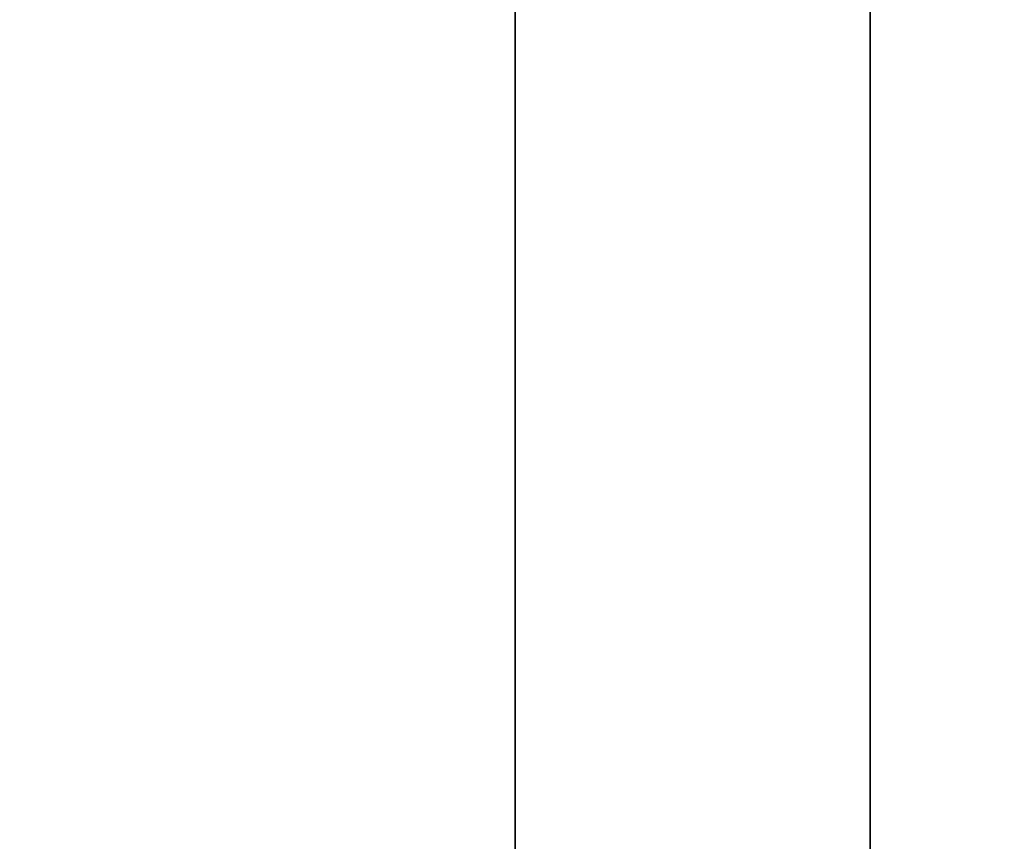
# Model space of a CAD drawing. Header units: millimetres. Extents: x -587 to 3688, y -115 to 120.
# Tile 449 of 656: x 1979.12 to 1988.82, y -13.55 to -5.45. Entities that reach past the tile are written whole.
import ezdxf

# ---------------------------------------------------------------- set-up
doc = ezdxf.new("R2010")
doc.units = ezdxf.units.MM
doc.layers.add('152', color=7, linetype='Continuous', true_color=0xffffff)

# ---------------------------------------------------------------- blocks, each defined once
blk = doc.blocks.new('UG_SURFACE_002')
at = {"layer": '152', "color": 252, "linetype": 'Continuous', "lineweight": 35}
for points in [[(2162.4999, -40, 2198), (2162.4999, 110, 2198), (837.5, 110, 2198), (837.5, -40, 2198)], [(987.5, -40, 2048.0001), (987.5, 110, 2048.0001), (2012.5, 110, 2048.0001), (2012.5, -40, 2048.0001)]]:
    blk.add_3dface(points, dxfattribs=at)
blk = doc.blocks.new('UG_SURFACE_048')
at = {"layer": '152', "color": 43, "linetype": 'Continuous', "lineweight": 35}
for points in [[(1016, 0, 2017), (1016, -49, 2017), (1984, -49, 2017), (1984, 0, 2017)], [(1984, 0, 2), (1984, 0, 2017), (1984, -22, 27), (1984, -22, 25)], [(1984, 0, 2017), (1984, -49, 2017), (1984, -32, 27), (1984, -22, 27)], [(1984, 0, 2), (1984, -22, 25), (1984, -22.5, 24)], [(1984, -22.5, 24), (1984, -22.5, 14), (1984, -2), (1984, 0, 2)], [(1016, -47), (1016, -2), (1984, -2), (1984, -47)], [(1984, -47), (1984, -2), (1984, -22.5, 14), (1984, -31.5, 14)]]:
    blk.add_3dface(points, dxfattribs=at)
blk = doc.blocks.new('UG_SURFACE_054')
at = {"layer": '152', "color": 252, "linetype": 'Continuous', "lineweight": 35}
for points in [[(1011, -46.92, 2022.5), (1989, -46.92, 2022.5), (1989, 13.92, 2022.5), (1011, 13.92, 2022.5)], [(1012.5, -46.92, 2020.9999), (1012.5, 13.92, 2020.9999), (1987.5, 13.92, 2020.9999), (1987.5, -46.92, 2020.9999)], [(1987.5, -46.92, 2020.9999), (1987.5, 13.92, 2020.9999), (1989, 13.92, 2022.5), (1989, -46.92, 2022.5)]]:
    blk.add_3dface(points, dxfattribs=at)
blk = doc.blocks.new('UG_SURFACE_055')
at = {"layer": '152', "color": 252, "linetype": 'Continuous', "lineweight": 35}
for points in [[(1987.5, -46.92, 2020.9999), (1987.5, 13.92, 2020.9999), (1987.5, 13.92, -7), (1987.5, -46.92, -7)], [(1987.5, -46.92, -7), (1987.5, 13.92, -7), (1989, 13.92, -7), (1989, -46.92, -7)], [(1987.5, 13.92, 2020.9999), (1987.5, -46.92, 2020.9999), (1989, -46.92, 2022.5), (1989, 13.92, 2022.5)]]:
    blk.add_3dface(points, dxfattribs=at)

msp = doc.modelspace()

# ---------------------------------------------------------------- linework, layer by layer
at = {"layer": '152', "color": 252, "linetype": 'Continuous', "lineweight": -3, "true_color": 0x939598}
for p, q in [((1987.5, -46.92, 2021), (1987.5, 13.92, 2021)), ((1987.5, -46.92, -7), (1987.5, 13.92, -7)), ((1987.5, -46.92, 2021), (1987.5, 13.92, 2021)), ((1984, 0, 2017), (1984, -49, 2017)), ((1984, -2), (1984, -47))]:
    msp.add_line(p, q, dxfattribs=at)

# ---------------------------------------------------------------- block references
for name in ['UG_SURFACE_054', 'UG_SURFACE_055', 'UG_SURFACE_002', 'UG_SURFACE_048']:
    msp.add_blockref(name, (0, 0), dxfattribs=at)

doc.saveas('drawing.dxf')
